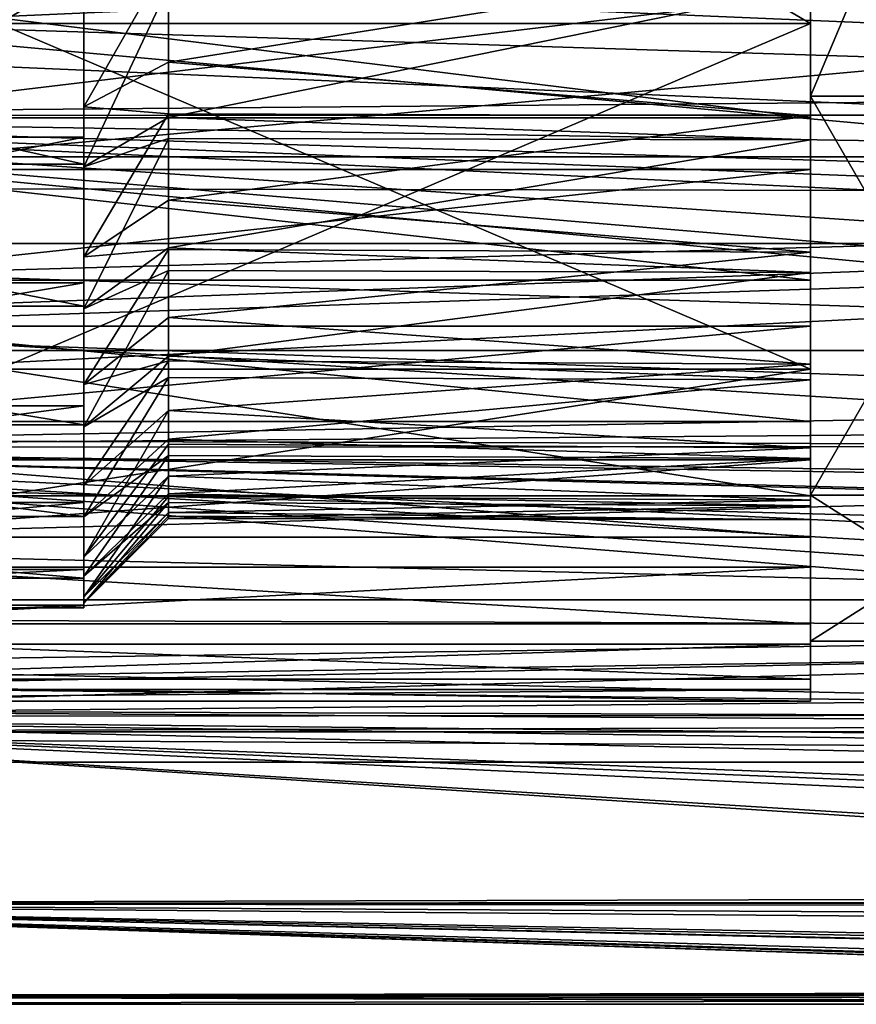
# Model space of a CAD drawing. Extents: x 0 to 200, y 18 to 95.
# Tile 252 of 491: x 141.67 to 148.58, y 35.23 to 43.36. Entities that reach past the tile are written whole.
import ezdxf

# ---------------------------------------------------------------- set-up
doc = ezdxf.new("R2010")
doc.units = 0

msp = doc.modelspace()

# ---------------------------------------------------------------- linework, layer by layer
for points in [[(98.615891, 44.638824, 36.34074), (174.799988, 47.227016, 36), (174.799988, 42.227016, 37.339745)], [(118.275154, 47.227016, 56), (117.93441, 44.638824, 55.65926), (174.799988, 42.227016, 54.660255)], [(174.799988, 47.227016, 56), (118.275154, 47.227016, 56), (174.799988, 42.227016, 54.660255)], [(141.5, 47.227016, 38.200001), (148.199997, 43.327015, 39.245003), (141.5, 43.327015, 39.245003)], [(141.5, 47.227016, 38.200001), (148.199997, 47.227016, 38.200001), (148.199997, 43.327015, 39.245003)], [(148.199997, 47.227016, 53.799999), (141.5, 47.227016, 53.799999), (141.5, 43.327015, 52.754997)], [(148.199997, 43.327015, 52.754997), (148.199997, 47.227016, 53.799999), (141.5, 43.327015, 52.754997)], [(148.199997, 43.327015, 39.245003), (148.199997, 47.227016, 37), (148.199997, 42.727016, 38.205772)], [(148.199997, 47.227016, 37), (150.100616, 42.727016, 38.205772), (148.199997, 42.727016, 38.205772)], [(148.199997, 47.227016, 37), (150.100616, 47.227016, 37), (150.100616, 42.727016, 38.205772)], [(148.199997, 47.227016, 53.799999), (148.199997, 43.327015, 52.754997), (148.199997, 42.727016, 53.794228)], [(148.199997, 47.227016, 55), (148.199997, 47.227016, 53.799999), (148.199997, 42.727016, 53.794228)], [(150.100616, 47.227016, 55), (148.199997, 47.227016, 55), (148.199997, 42.727016, 53.794228)], [(150.100616, 42.727016, 53.794228), (150.100616, 47.227016, 55), (148.199997, 42.727016, 53.794228)], [(148.199997, 47.227016, 38.200001), (148.199997, 47.227016, 37), (148.199997, 43.327015, 39.245003)], [(135.799988, 45.636745, 34.105839), (143.043289, 45.637142, 34.108761), (135.799988, 42.567917, 34.941391)], [(143.043289, 45.637142, 34.108761), (143.176483, 45.482338, 34.129875), (135.799988, 42.567917, 34.941391)], [(164.314835, 42.807343, 57.156452), (135.799988, 45.636745, 57.894161), (135.799988, 42.567917, 57.058609)], [(164.404221, 43.011944, 57.224903), (135.799988, 45.636745, 57.894161), (164.314835, 42.807343, 57.156452)], [(164.854919, 44.043587, 57.570038), (135.799988, 45.636745, 57.894161), (164.404221, 43.011944, 57.224903)], [(143.176483, 45.482338, 34.129875), (143.298615, 45.340401, 34.149235), (135.799988, 42.567917, 34.941391)], [(145.840485, 45.028313, 34.203148), (146.406479, 45.437332, 34.134209), (164.181107, 42.574745, 34.958302)], [(146.406479, 45.437332, 34.134209), (164.588348, 43.390263, 34.629894), (164.181107, 42.574745, 34.958302)], [(143.298615, 45.340401, 34.149235), (143.875259, 44.97266, 34.213657), (135.799988, 42.567917, 34.941391)], [(143.875259, 44.97266, 34.213657), (143.930573, 44.957245, 34.216728), (135.799988, 42.567917, 34.941391)], [(145.197693, 44.810204, 34.245892), (145.67247, 44.971302, 34.214321), (164.181107, 42.574745, 34.958302)], [(145.67247, 44.971302, 34.214321), (145.840485, 45.028313, 34.203148), (164.181107, 42.574745, 34.958302)], [(148.199997, 45.016834, 38.311367), (148.199997, 43.628746, 38.8549), (148.199997, 42.5494, 37.731392)], [(148.199997, 44.030109, 37.054062), (148.199997, 45.016834, 38.311367), (148.199997, 42.5494, 37.731392)], [(143.930573, 44.957245, 34.216728), (144.525925, 44.791309, 34.249794), (135.799988, 42.567917, 34.941391)], [(144.803207, 44.799107, 34.248184), (145.197693, 44.810204, 34.245892), (135.799988, 42.567917, 34.941391)], [(145.197693, 44.810204, 34.245892), (164.181107, 42.574745, 34.958302), (135.799988, 42.567917, 34.941391)], [(144.525925, 44.791309, 34.249794), (144.803207, 44.799107, 34.248184), (135.799988, 42.567917, 34.941391)], [(98.615891, 44.638824, 36.34074), (174.799988, 42.227016, 37.339745), (99.614899, 42.227016, 37.339745)], [(174.799988, 42.227016, 54.660255), (117.93441, 44.638824, 55.65926), (116.93541, 42.227016, 54.660255)], [(165.799988, 44.457867, 36.651508), (136.799988, 44.485817, 36.7467), (136.799988, 43.17672, 37.131088)], [(136.799988, 44.485817, 55.2533), (165.799988, 44.457867, 55.348492), (136.799988, 43.17672, 54.868912)], [(165.799988, 44.457867, 36.651508), (136.799988, 43.17672, 37.131088), (165.799988, 41.916782, 37.82296)], [(136.799988, 43.17672, 54.868912), (165.799988, 44.457867, 55.348492), (165.799988, 41.916782, 54.17704)], [(136.199997, 44.030109, 37.054062), (148.199997, 42.5494, 37.731392), (136.199997, 42.5494, 37.731392)], [(136.199997, 44.030109, 37.054062), (148.199997, 44.030109, 37.054062), (148.199997, 42.5494, 37.731392)], [(142.199997, 43.74176, 54.025928), (142.199997, 44.022717, 54.088417), (142.199997, 42.638618, 53.391659)], [(142.199997, 44.022717, 54.088417), (142.899994, 43.862831, 53.227352), (142.199997, 42.638618, 53.391659)], [(159.5, 41.511246, 42.700001), (133, 43.927017, 40.284233), (133, 41.511246, 42.700001)], [(159.5, 43.927017, 40.284233), (133, 43.927017, 40.284233), (159.5, 41.511246, 42.700001)], [(159.5, 43.927017, 51.715767), (159.5, 41.511246, 49.299999), (133, 41.511246, 49.299999)], [(133, 43.927017, 51.715767), (159.5, 43.927017, 51.715767), (133, 41.511246, 49.299999)], [(142.899994, 43.862831, 53.227352), (142.899994, 43.007801, 52.796928), (142.199997, 42.638618, 53.391659)], [(142.899994, 43.862831, 53.227352), (148.199997, 43.850224, 53.252399), (142.899994, 43.007801, 52.796928)], [(142.899994, 43.007801, 52.796928), (148.199997, 43.850224, 53.252399), (148.199997, 42.563328, 52.5)], [(148.199997, 43.850224, 53.252399), (148.199997, 43.563702, 54.765278), (148.199997, 42.563328, 52.5)], [(142.199997, 43.74176, 54.025928), (142.199997, 42.388477, 53.290478), (136.199997, 42.388477, 53.290478)], [(136.199997, 43.74176, 54.025928), (142.199997, 43.74176, 54.025928), (136.199997, 42.388477, 53.290478)], [(142.199997, 43.74176, 54.025928), (142.199997, 42.638618, 53.391659), (142.199997, 42.388477, 53.290478)], [(142.899994, 42.5513, 39.508644), (142.899994, 43.63538, 38.866093), (142.199997, 42.142174, 38.940651)], [(142.899994, 43.63538, 38.866093), (142.199997, 43.475193, 38.150551), (142.199997, 42.142174, 38.940651)], [(148.199997, 43.628746, 38.8549), (142.899994, 43.63538, 38.866093), (142.899994, 42.5513, 39.508644)], [(148.199997, 43.628746, 38.8549), (142.899994, 42.5513, 39.508644), (148.199997, 42.365601, 39.646526)], [(148.199997, 43.628746, 38.8549), (148.199997, 42.365601, 39.646526), (148.199997, 41.206104, 38.651623)], [(148.199997, 42.5494, 37.731392), (148.199997, 43.628746, 38.8549), (148.199997, 41.206104, 38.651623)], [(148.199997, 43.563702, 54.765278), (136.199997, 43.563702, 54.765278), (136.199997, 42.120693, 54.01096)], [(148.199997, 42.120693, 54.01096), (148.199997, 43.563702, 54.765278), (136.199997, 42.120693, 54.01096)], [(148.199997, 42.563328, 52.5), (148.199997, 43.563702, 54.765278), (148.199997, 42.120693, 54.01096)], [(142.199997, 42.165176, 38.862755), (136.199997, 43.495049, 38.085777), (136.199997, 42.165176, 38.862755)], [(142.199997, 43.495049, 38.085777), (136.199997, 43.495049, 38.085777), (142.199997, 42.165176, 38.862755)], [(142.199997, 43.475193, 38.150551), (142.199997, 43.495049, 38.085777), (142.199997, 42.142174, 38.940651)], [(142.199997, 43.495049, 38.085777), (142.199997, 42.165176, 38.862755), (142.199997, 42.142174, 38.940651)], [(141.5, 43.327015, 39.245003), (148.199997, 40.472019, 42.099998), (141.5, 40.472019, 42.099998)], [(141.5, 43.327015, 39.245003), (148.199997, 43.327015, 39.245003), (148.199997, 40.472019, 42.099998)], [(148.199997, 43.327015, 52.754997), (141.5, 43.327015, 52.754997), (141.5, 40.472019, 49.900002)], [(148.199997, 40.472019, 49.900002), (148.199997, 43.327015, 52.754997), (141.5, 40.472019, 49.900002)], [(148.199997, 43.327015, 52.754997), (148.199997, 40.472019, 49.900002), (148.199997, 39.432785, 50.5)], [(148.199997, 42.727016, 53.794228), (148.199997, 43.327015, 52.754997), (148.199997, 39.432785, 50.5)], [(148.199997, 43.327015, 39.245003), (148.199997, 42.727016, 38.205772), (148.199997, 40.472019, 42.099998)], [(136.799988, 43.17672, 37.131088), (136.799988, 41.970379, 37.906357), (165.799988, 41.916782, 37.82296)], [(136.799988, 41.970379, 54.093643), (136.799988, 43.17672, 54.868912), (165.799988, 41.916782, 54.17704)], [(142.199997, 42.638618, 53.391659), (142.899994, 43.007801, 52.796928), (142.899994, 42.58123, 52.476189)], [(142.899994, 42.58123, 52.476189), (142.899994, 43.007801, 52.796928), (148.199997, 42.563328, 52.5)], [(164.18631, 42.573391, 57.046844), (164.314835, 42.807343, 57.156452), (135.799988, 42.567917, 57.058609)], [(148.199997, 40.472019, 42.099998), (148.199997, 42.727016, 38.205772), (148.199997, 39.432785, 41.5)], [(148.199997, 42.727016, 38.205772), (150.100616, 39.432785, 41.5), (148.199997, 39.432785, 41.5)], [(148.199997, 42.727016, 38.205772), (150.100616, 42.727016, 38.205772), (150.100616, 39.432785, 41.5)], [(150.100616, 42.727016, 53.794228), (148.199997, 42.727016, 53.794228), (148.199997, 39.432785, 50.5)], [(150.100616, 39.432785, 50.5), (150.100616, 42.727016, 53.794228), (148.199997, 39.432785, 50.5)], [(142.199997, 42.388477, 53.290478), (142.199997, 42.638618, 53.391659), (142.199997, 41.400089, 52.460411)], [(142.199997, 42.638618, 53.391659), (142.899994, 42.58123, 52.476189), (142.199997, 41.400089, 52.460411)], [(135.799988, 42.567917, 34.941391), (164.181107, 42.574745, 34.958302), (163.950699, 42.113358, 35.144104)], [(164.18631, 42.573391, 57.046844), (135.799988, 42.567917, 57.058609), (163.587418, 41.483192, 56.536057)], [(135.799988, 42.567917, 34.941391), (162.639801, 40.041397, 36.421421), (135.799988, 39.826389, 36.553799)], [(162.831177, 40.304062, 55.80167), (135.799988, 42.567917, 57.058609), (135.799988, 39.826389, 55.446201)], [(135.799988, 42.567917, 34.941391), (163.106918, 40.718281, 35.918514), (162.639801, 40.041397, 36.421421)], [(163.43602, 41.247116, 56.389023), (135.799988, 42.567917, 57.058609), (162.831177, 40.304062, 55.80167)], [(135.799988, 42.567917, 34.941391), (163.724365, 41.739147, 35.351826), (163.106918, 40.718281, 35.918514)], [(163.587418, 41.483192, 56.536057), (135.799988, 42.567917, 57.058609), (163.43602, 41.247116, 56.389023)], [(135.799988, 42.567917, 34.941391), (163.950699, 42.113358, 35.144104), (163.724365, 41.739147, 35.351826)], [(136.199997, 42.5494, 37.731392), (148.199997, 41.206104, 38.651623), (136.199997, 41.206104, 38.651623)], [(136.199997, 42.5494, 37.731392), (148.199997, 42.5494, 37.731392), (148.199997, 41.206104, 38.651623)], [(142.899994, 42.58123, 52.476189), (142.899994, 41.868923, 51.940609), (142.199997, 41.400089, 52.460411)], [(142.899994, 42.3769, 39.65958), (142.899994, 42.5513, 39.508644), (142.199997, 42.142174, 38.940651)], [(142.899994, 42.58123, 52.476189), (148.199997, 42.563328, 52.5), (142.899994, 41.868923, 51.940609)], [(142.899994, 41.868923, 51.940609), (148.199997, 42.563328, 52.5), (148.199997, 41.438358, 51.521908)], [(142.899994, 42.5513, 39.508644), (142.899994, 42.3769, 39.65958), (148.199997, 42.365601, 39.646526)], [(148.199997, 42.563328, 52.5), (148.199997, 42.120693, 54.01096), (148.199997, 41.438358, 51.521908)], [(142.199997, 42.388477, 53.290478), (142.199997, 41.185116, 52.329136), (136.199997, 41.185116, 52.329136)], [(136.199997, 42.388477, 53.290478), (142.199997, 42.388477, 53.290478), (136.199997, 41.185116, 52.329136)], [(142.199997, 42.388477, 53.290478), (142.199997, 41.400089, 52.460411), (142.199997, 41.185116, 52.329136)], [(142.899994, 41.473869, 40.441105), (142.899994, 42.3769, 39.65958), (142.199997, 40.97047, 39.9547)], [(142.899994, 42.3769, 39.65958), (142.199997, 42.142174, 38.940651), (142.199997, 40.97047, 39.9547)], [(148.199997, 42.365601, 39.646526), (142.899994, 42.3769, 39.65958), (142.899994, 41.473869, 40.441105)], [(148.199997, 42.365601, 39.646526), (142.899994, 41.473869, 40.441105), (148.199997, 41.271252, 40.658756)], [(148.199997, 42.365601, 39.646526), (148.199997, 41.271252, 40.658756), (148.199997, 40.039688, 39.787731)], [(148.199997, 41.206104, 38.651623), (148.199997, 42.365601, 39.646526), (148.199997, 40.039688, 39.787731)], [(99.614899, 42.227016, 37.339745), (174.799988, 42.227016, 37.339745), (101.204079, 40.155949, 38.928932)], [(101.204079, 40.155949, 38.928932), (174.799988, 42.227016, 37.339745), (103.275146, 38.566761, 41)], [(174.799988, 42.227016, 37.339745), (174.799988, 38.566761, 41), (103.275146, 38.566761, 41)], [(116.93541, 42.227016, 54.660255), (115.346222, 40.155949, 53.071068), (174.799988, 38.566761, 51)], [(174.799988, 42.227016, 54.660255), (116.93541, 42.227016, 54.660255), (174.799988, 38.566761, 51)], [(142.199997, 40.992142, 39.860878), (136.199997, 42.165176, 38.862755), (136.199997, 40.992142, 39.860878)], [(142.199997, 42.165176, 38.862755), (136.199997, 42.165176, 38.862755), (142.199997, 40.992142, 39.860878)], [(142.199997, 42.142174, 38.940651), (142.199997, 42.165176, 38.862755), (142.199997, 40.97047, 39.9547)], [(142.199997, 42.165176, 38.862755), (142.199997, 40.992142, 39.860878), (142.199997, 40.97047, 39.9547)], [(148.199997, 42.120693, 54.01096), (136.199997, 42.120693, 54.01096), (136.199997, 40.827694, 53.021301)], [(148.199997, 40.827694, 53.021301), (148.199997, 42.120693, 54.01096), (136.199997, 40.827694, 53.021301)], [(148.199997, 41.438358, 51.521908), (148.199997, 42.120693, 54.01096), (148.199997, 40.827694, 53.021301)], [(165.799988, 41.916782, 37.82296), (136.799988, 41.970379, 37.906357), (136.799988, 40.842125, 38.631443)], [(136.799988, 41.970379, 54.093643), (165.799988, 41.916782, 54.17704), (136.799988, 40.842125, 53.368557)], [(165.799988, 41.916782, 37.82296), (136.799988, 40.842125, 38.631443), (165.799988, 39.813057, 39.667881)], [(136.799988, 40.842125, 53.368557), (165.799988, 41.916782, 54.17704), (165.799988, 39.813057, 52.332119)], [(142.899994, 41.868923, 51.940609), (142.899994, 41.461086, 51.500835), (142.199997, 41.400089, 52.460411)], [(142.899994, 41.461086, 51.500835), (142.899994, 41.868923, 51.940609), (148.199997, 41.438358, 51.521908)], [(159.5, 40.627014, 46), (133, 41.511246, 42.700001), (133, 40.627014, 46)], [(159.5, 41.511246, 49.299999), (159.5, 40.627014, 46), (133, 40.627014, 46)], [(133, 41.511246, 49.299999), (159.5, 41.511246, 49.299999), (133, 40.627014, 46)], [(159.5, 41.511246, 42.700001), (133, 41.511246, 42.700001), (159.5, 40.627014, 46)], [(142.899994, 41.287571, 40.671928), (142.899994, 41.473869, 40.441105), (142.199997, 40.97047, 39.9547)], [(142.899994, 41.473869, 40.441105), (142.899994, 41.287571, 40.671928), (148.199997, 41.271252, 40.658756)], [(142.199997, 41.400089, 52.460411), (142.899994, 41.461086, 51.500835), (142.199997, 40.346409, 51.324215)], [(142.899994, 41.461086, 51.500835), (142.899994, 40.900021, 50.895828), (142.199997, 40.346409, 51.324215)], [(142.199997, 41.185116, 52.329136), (142.199997, 41.400089, 52.460411), (142.199997, 40.346409, 51.324215)], [(142.899994, 41.461086, 51.500835), (148.199997, 41.438358, 51.521908), (142.899994, 40.900021, 50.895828)], [(142.899994, 40.900021, 50.895828), (148.199997, 41.438358, 51.521908), (148.199997, 40.514389, 50.352085)], [(148.199997, 41.438358, 51.521908), (148.199997, 40.827694, 53.021301), (148.199997, 40.514389, 50.352085)], [(142.899994, 40.578953, 41.549911), (142.899994, 41.287571, 40.671928), (142.199997, 39.99725, 41.16053)], [(142.899994, 41.287571, 40.671928), (142.199997, 40.97047, 39.9547), (142.199997, 39.99725, 41.16053)], [(148.199997, 41.271252, 40.658756), (142.899994, 41.287571, 40.671928), (142.899994, 40.578953, 41.549911)], [(148.199997, 41.271252, 40.658756), (142.899994, 40.578953, 41.549911), (148.199997, 40.383698, 41.856449)], [(148.199997, 41.271252, 40.658756), (148.199997, 40.383698, 41.856449), (148.199997, 39.084408, 41.106335)], [(148.199997, 40.039688, 39.787731), (148.199997, 41.271252, 40.658756), (148.199997, 39.084408, 41.106335)], [(136.199997, 41.206104, 38.651623), (148.199997, 40.039688, 39.787731), (136.199997, 40.039688, 39.787731)], [(136.199997, 41.206104, 38.651623), (148.199997, 41.206104, 38.651623), (148.199997, 40.039688, 39.787731)], [(142.199997, 41.185116, 52.329136), (142.199997, 40.168961, 51.171688), (136.199997, 40.168961, 51.171688)], [(136.199997, 41.185116, 52.329136), (142.199997, 41.185116, 52.329136), (136.199997, 40.168961, 51.171688)], [(142.199997, 41.185116, 52.329136), (142.199997, 40.346409, 51.324215), (142.199997, 40.168961, 51.171688)], [(142.199997, 40.012291, 41.049217), (136.199997, 40.992142, 39.860878), (136.199997, 40.012291, 41.049217)], [(142.199997, 40.992142, 39.860878), (136.199997, 40.992142, 39.860878), (142.199997, 40.012291, 41.049217)], [(142.199997, 40.97047, 39.9547), (142.199997, 40.992142, 39.860878), (142.199997, 39.99725, 41.16053)], [(142.199997, 40.992142, 39.860878), (142.199997, 40.012291, 41.049217), (142.199997, 39.99725, 41.16053)], [(148.199997, 40.827694, 53.021301), (136.199997, 40.827694, 53.021301), (136.199997, 39.722687, 51.825378)], [(148.199997, 39.722687, 51.825378), (148.199997, 40.827694, 53.021301), (136.199997, 39.722687, 51.825378)], [(136.799988, 40.842125, 38.631443), (136.799988, 39.887871, 39.732708), (165.799988, 39.813057, 39.667881)], [(136.799988, 39.887871, 52.267292), (136.799988, 40.842125, 53.368557), (165.799988, 39.813057, 52.332119)], [(142.899994, 40.900021, 50.895828), (142.899994, 40.541046, 50.335022), (142.199997, 40.346409, 51.324215)], [(142.899994, 40.541046, 50.335022), (142.899994, 40.900021, 50.895828), (148.199997, 40.514389, 50.352085)], [(148.199997, 40.514389, 50.352085), (148.199997, 40.827694, 53.021301), (148.199997, 39.722687, 51.825378)], [(142.899994, 40.404873, 41.868034), (142.899994, 40.578953, 41.549911), (142.199997, 39.99725, 41.16053)], [(142.899994, 40.578953, 41.549911), (142.899994, 40.404873, 41.868034), (148.199997, 40.383698, 41.856449)], [(142.199997, 40.346409, 51.324215), (142.899994, 40.541046, 50.335022), (142.199997, 39.511009, 50.019112)], [(142.899994, 40.541046, 50.335022), (142.899994, 40.131836, 49.695732), (142.199997, 39.511009, 50.019112)], [(142.899994, 40.541046, 50.335022), (148.199997, 40.514389, 50.352085), (142.899994, 40.131836, 49.695732)], [(142.899994, 40.131836, 49.695732), (148.199997, 40.514389, 50.352085), (148.199997, 39.823494, 49.031147)], [(148.199997, 39.823494, 49.031147), (148.199997, 40.514389, 50.352085), (148.199997, 38.838135, 50.458324)], [(148.199997, 40.514389, 50.352085), (148.199997, 39.722687, 51.825378), (148.199997, 38.838135, 50.458324)], [(148.199997, 40.472019, 49.900002), (141.5, 40.472019, 49.900002), (141.5, 39.427017, 46)], [(148.199997, 39.427017, 46), (148.199997, 40.472019, 49.900002), (141.5, 39.427017, 46)], [(141.5, 40.472019, 42.099998), (148.199997, 39.427017, 46), (141.5, 39.427017, 46)], [(141.5, 40.472019, 42.099998), (148.199997, 40.472019, 42.099998), (148.199997, 39.427017, 46)], [(148.199997, 40.472019, 49.900002), (148.199997, 39.427017, 46), (148.199997, 38.227016, 46)], [(148.199997, 39.432785, 50.5), (148.199997, 40.472019, 49.900002), (148.199997, 38.227016, 46)], [(148.199997, 40.472019, 42.099998), (148.199997, 39.432785, 41.5), (148.199997, 39.427017, 46)], [(142.899994, 39.894939, 42.799896), (142.899994, 40.404873, 41.868034), (142.199997, 39.253384, 42.519886)], [(142.899994, 40.404873, 41.868034), (142.199997, 39.99725, 41.16053), (142.199997, 39.253384, 42.519886)], [(142.199997, 40.168961, 51.171688), (142.199997, 40.346409, 51.324215), (142.199997, 39.511009, 50.019112)], [(148.199997, 40.383698, 41.856449), (142.899994, 40.404873, 41.868034), (142.899994, 39.894939, 42.799896)], [(148.199997, 40.383698, 41.856449), (142.899994, 39.894939, 42.799896), (148.199997, 39.733761, 43.198009)], [(148.199997, 40.383698, 41.856449), (148.199997, 39.733761, 43.198009), (148.199997, 38.368336, 42.568699)], [(148.199997, 39.084408, 41.106335), (148.199997, 40.383698, 41.856449), (148.199997, 38.368336, 42.568699)], [(162.501587, 39.840782, 55.428303), (162.831177, 40.304062, 55.80167), (135.799988, 39.826389, 55.446201)], [(174.799988, 38.566761, 51), (115.346222, 40.155949, 53.071068), (113.275154, 38.566761, 51)], [(142.199997, 40.168961, 51.171688), (142.199997, 39.371494, 49.853996), (136.199997, 39.371494, 49.853996)], [(136.199997, 40.168961, 51.171688), (142.199997, 40.168961, 51.171688), (136.199997, 39.371494, 49.853996)], [(142.199997, 40.168961, 51.171688), (142.199997, 39.511009, 50.019112), (142.199997, 39.371494, 49.853996)], [(142.199997, 39.511009, 50.019112), (142.899994, 40.131836, 49.695732), (142.199997, 38.920391, 48.586506)], [(142.899994, 40.131836, 49.695732), (142.899994, 39.852859, 49.019043), (142.199997, 38.920391, 48.586506)], [(142.899994, 39.852859, 49.019043), (142.899994, 40.131836, 49.695732), (148.199997, 39.823494, 49.031147)], [(162.639801, 40.041397, 36.421421), (162.500504, 39.839523, 36.571404), (135.799988, 39.826389, 36.553799)], [(136.199997, 40.039688, 39.787731), (148.199997, 39.084408, 41.106335), (136.199997, 39.084408, 41.106335)], [(136.199997, 40.039688, 39.787731), (148.199997, 40.039688, 39.787731), (148.199997, 39.084408, 41.106335)], [(142.199997, 39.255985, 42.390957), (136.199997, 40.012291, 41.049217), (136.199997, 39.255985, 42.390957)], [(142.199997, 40.012291, 41.049217), (136.199997, 40.012291, 41.049217), (142.199997, 39.255985, 42.390957)], [(142.199997, 39.99725, 41.16053), (142.199997, 40.012291, 41.049217), (142.199997, 39.253384, 42.519886)], [(142.199997, 40.012291, 41.049217), (142.199997, 39.255985, 42.390957), (142.199997, 39.253384, 42.519886)], [(165.799988, 39.813057, 39.667881), (136.799988, 39.887871, 39.732708), (136.799988, 39.024792, 40.728752)], [(136.799988, 39.887871, 52.267292), (165.799988, 39.813057, 52.332119), (136.799988, 39.024792, 51.271248)], [(142.899994, 39.759136, 43.206486), (142.899994, 39.894939, 42.799896), (142.199997, 39.253384, 42.519886)], [(142.899994, 39.852859, 49.019043), (142.899994, 39.588741, 48.378395), (142.199997, 38.920391, 48.586506)], [(142.899994, 39.894939, 42.799896), (142.899994, 39.759136, 43.206486), (148.199997, 39.733761, 43.198009)], [(142.899994, 39.852859, 49.019043), (148.199997, 39.823494, 49.031147), (142.899994, 39.588741, 48.378395)], [(162.501587, 39.840782, 55.428303), (135.799988, 39.826389, 55.446201), (162.190979, 39.404209, 55.076458)], [(135.799988, 39.826389, 36.553799), (162.500504, 39.839523, 36.571404), (162.234055, 39.453426, 36.858265)], [(135.799988, 39.826389, 36.553799), (161.371979, 38.308578, 37.97121), (135.799988, 37.604744, 38.829788)], [(160.992233, 37.830856, 53.439735), (135.799988, 39.826389, 55.446201), (135.799988, 37.604744, 53.170212)], [(161.178528, 38.061771, 53.745853), (135.799988, 39.826389, 55.446201), (160.992233, 37.830856, 53.439735)], [(161.581741, 38.588402, 54.294029), (135.799988, 39.826389, 55.446201), (161.178528, 38.061771, 53.745853)], [(135.799988, 39.826389, 36.553799), (162.00415, 39.148109, 37.155071), (161.371979, 38.308578, 37.97121)], [(161.988907, 39.120186, 54.847557), (135.799988, 39.826389, 55.446201), (161.581741, 38.588402, 54.294029)], [(162.190979, 39.404209, 55.076458), (135.799988, 39.826389, 55.446201), (161.988907, 39.120186, 54.847557)], [(135.799988, 39.826389, 36.553799), (162.234055, 39.453426, 36.858265), (162.00415, 39.148109, 37.155071)], [(165.799988, 39.813057, 39.667881), (136.799988, 39.024792, 40.728752), (165.799988, 38.319946, 42.034317)], [(136.799988, 39.024792, 51.271248), (165.799988, 39.813057, 52.332119), (165.799988, 38.319946, 49.965683)], [(142.899994, 39.588741, 48.378395), (148.199997, 39.823494, 49.031147), (148.199997, 39.389664, 47.604961)], [(148.199997, 39.823494, 49.031147), (148.199997, 38.838135, 50.458324), (148.199997, 38.20002, 48.960297)], [(148.199997, 39.389664, 47.604961), (148.199997, 39.823494, 49.031147), (148.199997, 38.20002, 48.960297)], [(148.199997, 39.722687, 51.825378), (136.199997, 39.722687, 51.825378), (136.199997, 38.838135, 50.458324)], [(148.199997, 38.838135, 50.458324), (148.199997, 39.722687, 51.825378), (136.199997, 38.838135, 50.458324)], [(142.899994, 39.443527, 44.151398), (142.899994, 39.759136, 43.206486), (142.199997, 38.762474, 43.989647)], [(142.899994, 39.759136, 43.206486), (142.199997, 39.253384, 42.519886), (142.199997, 38.762474, 43.989647)], [(148.199997, 39.733761, 43.198009), (142.899994, 39.759136, 43.206486), (142.899994, 39.443527, 44.151398)], [(148.199997, 39.733761, 43.198009), (142.899994, 39.443527, 44.151398), (148.199997, 39.344002, 44.636864)], [(148.199997, 39.733761, 43.198009), (148.199997, 39.344002, 44.636864), (148.199997, 37.912506, 44.131866)], [(148.199997, 38.368336, 42.568699), (148.199997, 39.733761, 43.198009), (148.199997, 37.912506, 44.131866)], [(142.199997, 38.920391, 48.586506), (142.899994, 39.588741, 48.378395), (142.199997, 38.593292, 47.071846)], [(142.899994, 39.588741, 48.378395), (142.899994, 39.420288, 47.598351), (142.199997, 38.593292, 47.071846)], [(142.899994, 39.420288, 47.598351), (142.899994, 39.588741, 48.378395), (148.199997, 39.389664, 47.604961)], [(142.199997, 39.371494, 49.853996), (142.199997, 39.511009, 50.019112), (142.199997, 38.920391, 48.586506)], [(142.899994, 39.372528, 44.641003), (142.899994, 39.443527, 44.151398), (142.199997, 38.762474, 43.989647)], [(142.899994, 39.443527, 44.151398), (142.899994, 39.372528, 44.641003), (148.199997, 39.344002, 44.636864)], [(142.199997, 39.371494, 49.853996), (142.199997, 38.817429, 48.416893), (136.199997, 38.817429, 48.416893)], [(136.199997, 39.371494, 49.853996), (142.199997, 39.371494, 49.853996), (136.199997, 38.817429, 48.416893)], [(142.899994, 39.420288, 47.598351), (142.899994, 39.28796, 46.985603), (142.199997, 38.593292, 47.071846)], [(142.899994, 39.23904, 45.561546), (142.899994, 39.372528, 44.641003), (142.199997, 38.540092, 45.523182)], [(142.899994, 39.372528, 44.641003), (142.199997, 38.762474, 43.989647), (142.199997, 38.540092, 45.523182)], [(142.199997, 39.371494, 49.853996), (142.199997, 38.920391, 48.586506), (142.199997, 38.817429, 48.416893)], [(142.899994, 39.420288, 47.598351), (148.199997, 39.389664, 47.604961), (142.899994, 39.28796, 46.985603)], [(142.899994, 39.28796, 46.985603), (148.199997, 39.389664, 47.604961), (148.199997, 39.227962, 46.123051)], [(148.199997, 39.344002, 44.636864), (142.899994, 39.372528, 44.641003), (142.899994, 39.23904, 45.561546)], [(148.199997, 39.427017, 46), (148.199997, 39.432785, 41.5), (148.199997, 38.227016, 46)], [(150.100616, 39.432785, 50.5), (148.199997, 39.432785, 50.5), (148.199997, 38.227016, 46)], [(150.100616, 38.227016, 46), (150.100616, 39.432785, 50.5), (148.199997, 38.227016, 46)], [(148.199997, 39.432785, 41.5), (150.100616, 38.227016, 46), (148.199997, 38.227016, 46)], [(148.199997, 39.432785, 41.5), (150.100616, 39.432785, 41.5), (150.100616, 38.227016, 46)], [(148.199997, 39.389664, 47.604961), (148.199997, 38.20002, 48.960297), (148.199997, 37.827095, 47.375305)], [(148.199997, 39.227962, 46.123051), (148.199997, 39.389664, 47.604961), (148.199997, 37.827095, 47.375305)], [(142.199997, 38.593292, 47.071846), (142.899994, 39.28796, 46.985603), (142.199997, 38.540092, 45.523182)], [(142.899994, 39.28796, 46.985603), (142.899994, 39.258293, 46.122009), (142.199997, 38.540092, 45.523182)], [(148.199997, 39.344002, 44.636864), (142.899994, 39.23904, 45.561546), (148.199997, 39.227962, 46.123051)], [(142.899994, 39.258293, 46.122009), (142.899994, 39.28796, 46.985603), (148.199997, 39.227962, 46.123051)], [(148.199997, 39.344002, 44.636864), (148.199997, 39.227962, 46.123051), (148.199997, 37.730309, 45.749912)], [(148.199997, 37.912506, 44.131866), (148.199997, 39.344002, 44.636864), (148.199997, 37.730309, 45.749912)], [(142.199997, 38.746662, 43.844521), (136.199997, 39.255985, 42.390957), (136.199997, 38.746662, 43.844521)], [(142.199997, 39.255985, 42.390957), (136.199997, 39.255985, 42.390957), (142.199997, 38.746662, 43.844521)], [(142.899994, 39.258293, 46.122009), (142.899994, 39.23904, 45.561546), (142.199997, 38.540092, 45.523182)], [(142.199997, 39.253384, 42.519886), (142.199997, 39.255985, 42.390957), (142.199997, 38.746662, 43.844521)], [(142.199997, 38.762474, 43.989647), (142.199997, 39.253384, 42.519886), (142.199997, 38.746662, 43.844521)], [(142.899994, 39.23904, 45.561546), (142.899994, 39.258293, 46.122009), (148.199997, 39.227962, 46.123051)], [(148.199997, 39.227962, 46.123051), (148.199997, 37.827095, 47.375305), (148.199997, 37.730309, 45.749912)], [(136.199997, 39.084408, 41.106335), (148.199997, 38.368336, 42.568699), (136.199997, 38.368336, 42.568699)], [(136.199997, 39.084408, 41.106335), (148.199997, 39.084408, 41.106335), (148.199997, 38.368336, 42.568699)], [(136.799988, 39.024792, 40.728752), (136.799988, 38.409817, 42.075359), (165.799988, 38.319946, 42.034317)], [(136.799988, 38.409817, 49.924641), (136.799988, 39.024792, 51.271248), (165.799988, 38.319946, 49.965683)], [(142.199997, 38.817429, 48.416893), (142.199997, 38.920391, 48.586506), (142.199997, 38.593292, 47.071846)], [(148.199997, 38.838135, 50.458324), (136.199997, 38.838135, 50.458324), (136.199997, 38.20002, 48.960297)], [(148.199997, 38.20002, 48.960297), (148.199997, 38.838135, 50.458324), (136.199997, 38.20002, 48.960297)], [(142.199997, 38.817429, 48.416893), (142.199997, 38.523933, 46.9049), (136.199997, 38.523933, 46.9049)], [(136.199997, 38.817429, 48.416893), (142.199997, 38.817429, 48.416893), (136.199997, 38.523933, 46.9049)], [(142.199997, 38.817429, 48.416893), (142.199997, 38.593292, 47.071846), (142.199997, 38.523933, 46.9049)], [(142.199997, 38.500095, 45.364872), (136.199997, 38.746662, 43.844521), (136.199997, 38.500095, 45.364872)], [(142.199997, 38.746662, 43.844521), (136.199997, 38.746662, 43.844521), (142.199997, 38.500095, 45.364872)], [(142.199997, 38.762474, 43.989647), (142.199997, 38.746662, 43.844521), (142.199997, 38.500095, 45.364872)], [(142.199997, 38.540092, 45.523182), (142.199997, 38.762474, 43.989647), (142.199997, 38.500095, 45.364872)], [(103.275146, 38.566761, 41), (174.799988, 38.566761, 41), (105.686966, 37.567757, 43.411808)], [(105.686966, 37.567757, 43.411808), (174.799988, 38.566761, 41), (108.275154, 37.227016, 46)], [(174.799988, 38.566761, 41), (174.799988, 37.227016, 46), (108.275154, 37.227016, 46)], [(113.275154, 38.566761, 51), (110.863342, 37.567757, 48.588192), (174.799988, 37.227016, 46)], [(174.799988, 38.566761, 51), (113.275154, 38.566761, 51), (174.799988, 37.227016, 46)], [(142.199997, 38.593292, 47.071846), (142.199997, 38.540092, 45.523182), (142.199997, 38.523933, 46.9049)], [(142.199997, 38.523933, 46.9049), (142.199997, 38.500095, 45.364872), (136.199997, 38.500095, 45.364872)], [(136.199997, 38.523933, 46.9049), (142.199997, 38.523933, 46.9049), (136.199997, 38.500095, 45.364872)], [(142.199997, 38.523933, 46.9049), (142.199997, 38.540092, 45.523182), (142.199997, 38.500095, 45.364872)], [(165.799988, 38.319946, 42.034317), (136.799988, 38.409817, 42.075359), (136.799988, 37.87196, 43.253109)], [(136.799988, 38.409817, 49.924641), (165.799988, 38.319946, 49.965683), (136.799988, 37.87196, 48.746891)], [(161.371979, 38.308578, 37.97121), (160.822006, 37.620899, 38.842491), (135.799988, 37.604744, 38.829788)], [(136.199997, 38.368336, 42.568699), (148.199997, 37.912506, 44.131866), (136.199997, 37.912506, 44.131866)], [(136.199997, 38.368336, 42.568699), (148.199997, 38.368336, 42.568699), (148.199997, 37.912506, 44.131866)], [(165.799988, 38.319946, 42.034317), (136.799988, 37.87196, 43.253109), (165.799988, 37.560429, 44.727371)], [(136.799988, 37.87196, 48.746891), (165.799988, 38.319946, 49.965683), (165.799988, 37.560429, 47.272629)], [(148.199997, 38.20002, 48.960297), (136.199997, 38.20002, 48.960297), (136.199997, 37.827095, 47.375305)], [(148.199997, 37.827095, 47.375305), (148.199997, 38.20002, 48.960297), (136.199997, 37.827095, 47.375305)], [(136.199997, 37.912506, 44.131866), (148.199997, 37.730309, 45.749912), (136.199997, 37.730309, 45.749912)], [(136.199997, 37.912506, 44.131866), (148.199997, 37.912506, 44.131866), (148.199997, 37.730309, 45.749912)], [(160.821548, 37.619282, 53.159252), (160.992233, 37.830856, 53.439735), (135.799988, 37.604744, 53.170212)], [(148.199997, 37.827095, 47.375305), (136.199997, 37.827095, 47.375305), (136.199997, 37.730309, 45.749912)], [(148.199997, 37.730309, 45.749912), (148.199997, 37.827095, 47.375305), (136.199997, 37.730309, 45.749912)], [(136.799988, 37.87196, 43.253109), (136.799988, 37.657974, 44.741394), (165.799988, 37.560429, 44.727371)], [(136.799988, 37.657974, 47.258606), (136.799988, 37.87196, 48.746891), (165.799988, 37.560429, 47.272629)], [(136.799988, 37.657974, 47.258606), (165.799988, 37.560429, 47.272629), (136.799988, 37.477016, 46)], [(165.799988, 37.477016, 46), (136.799988, 37.657974, 44.741394), (136.799988, 37.477016, 46)], [(165.799988, 37.560429, 44.727371), (136.799988, 37.657974, 44.741394), (165.799988, 37.477016, 46)], [(135.799988, 37.604744, 38.829788), (160.822006, 37.620899, 38.842491), (160.602127, 37.345959, 39.190838)], [(160.821548, 37.619282, 53.159252), (135.799988, 37.604744, 53.170212), (160.532898, 37.261486, 52.684925)], [(135.799988, 37.604744, 38.829788), (159.574783, 36.119614, 41.485226), (135.799988, 36.059055, 41.609482)], [(159.535629, 36.074059, 50.384106), (135.799988, 37.604744, 53.170212), (135.799988, 36.059055, 50.390518)], [(159.900543, 36.501873, 51.382504), (135.799988, 37.604744, 53.170212), (159.535629, 36.074059, 50.384106)], [(135.799988, 37.604744, 38.829788), (159.995224, 36.614197, 40.399281), (159.574783, 36.119614, 41.485226)], [(160.057373, 36.690266, 51.705517), (135.799988, 37.604744, 53.170212), (159.900543, 36.501873, 51.382504)], [(135.799988, 37.604744, 38.829788), (160.362335, 37.056835, 39.668297), (159.995224, 36.614197, 40.399281)], [(160.532898, 37.261486, 52.684925), (135.799988, 37.604744, 53.170212), (160.057373, 36.690266, 51.705517)], [(135.799988, 37.604744, 38.829788), (160.602127, 37.345959, 39.190838), (160.362335, 37.056835, 39.668297)], [(174.799988, 37.227016, 46), (110.863342, 37.567757, 48.588192), (108.275154, 37.227016, 46)], [(165.799988, 37.560429, 47.272629), (165.799988, 37.477016, 46), (136.799988, 37.477016, 46)], [(159.574783, 36.119614, 41.485226), (159.526093, 36.06234, 41.61097), (135.799988, 36.059055, 41.609482)], [(159.535629, 36.074059, 50.384106), (135.799988, 36.059055, 50.390518), (159.414642, 35.932209, 50.05307)], [(135.799988, 36.059055, 41.609482), (159.526093, 36.06234, 41.61097), (159.503204, 36.035419, 41.670082)], [(135.799988, 36.059055, 41.609482), (158.894943, 35.333649, 44.463127), (135.799988, 35.297901, 44.697601)], [(158.865921, 35.300774, 47.302235), (135.799988, 36.059055, 50.390518), (135.799988, 35.297901, 47.302399)], [(158.868591, 35.303761, 47.354996), (135.799988, 36.059055, 50.390518), (158.865921, 35.300774, 47.302235)], [(158.941681, 35.387074, 47.838451), (135.799988, 36.059055, 50.390518), (158.868591, 35.303761, 47.354996)], [(135.799988, 36.059055, 41.609482), (158.906601, 35.346764, 44.308964), (158.894943, 35.333649, 44.463127)], [(135.799988, 36.059055, 41.609482), (159.066559, 35.529877, 43.399349), (158.906601, 35.346764, 44.308964)], [(159.074036, 35.53796, 48.714043), (135.799988, 36.059055, 50.390518), (158.941681, 35.387074, 47.838451)], [(135.799988, 36.059055, 41.609482), (159.143402, 35.617844, 42.962376), (159.066559, 35.529877, 43.399349)], [(159.110489, 35.58017, 48.857395), (135.799988, 36.059055, 50.390518), (159.074036, 35.53796, 48.714043)], [(159.360168, 35.869164, 49.83894), (135.799988, 36.059055, 50.390518), (159.110489, 35.58017, 48.857395)], [(135.799988, 36.059055, 41.609482), (159.503204, 36.035419, 41.670082), (159.143402, 35.617844, 42.962376)], [(159.414642, 35.932209, 50.05307), (135.799988, 36.059055, 50.390518), (159.360168, 35.869164, 49.83894)], [(158.894943, 35.333649, 44.463127), (158.87709, 35.313583, 44.698936), (135.799988, 35.297901, 44.697601)], [(135.799988, 35.297901, 44.697601), (158.87709, 35.313583, 44.698936), (158.812454, 35.240913, 45.553097)], [(158.865921, 35.300774, 47.302235), (135.799988, 35.297901, 47.302399), (158.840668, 35.272522, 46.803432)], [(158.840668, 35.272522, 46.803432), (135.799988, 35.297901, 47.302399), (135.799988, 35.227016, 46)], [(135.799988, 35.297901, 44.697601), (158.804382, 35.231838, 45.659744), (135.799988, 35.227016, 46)], [(135.799988, 35.297901, 44.697601), (158.812454, 35.240913, 45.553097), (158.804382, 35.231838, 45.659744)], [(158.799988, 35.22702, 46), (158.840668, 35.272522, 46.803432), (135.799988, 35.227016, 46)], [(158.804382, 35.231838, 45.659744), (158.799988, 35.22702, 46), (135.799988, 35.227016, 46)]]:
    msp.add_3dface(points)

doc.saveas('drawing.dxf')
